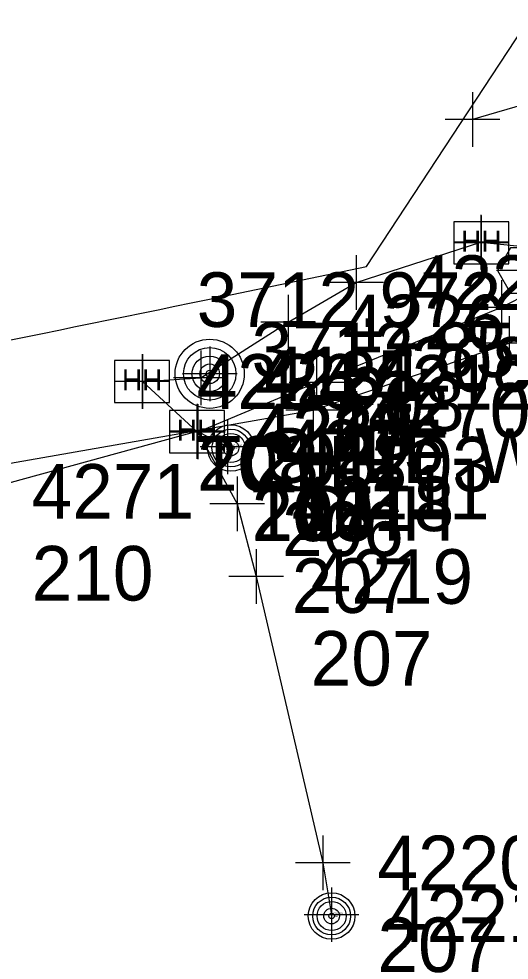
# Model space of a CAD drawing. Extents: x 352921 to 392463, y 10654752 to 10749237.
# Drawn here: x 385285 to 385329.9, y 10655109.4 to 10655195.7 of the extents above; entities that cross this region are included whole.
import ezdxf

# ---------------------------------------------------------------- set-up
doc = ezdxf.new("R2010")
doc.units = 0
for name, color, linetype in [('LIMITS', 7, 'Continuous'), ('TC', 7, 'Continuous'), ('TC_#', 7, 'Continuous'), ('TC_DES', 7, 'Continuous'), ('TC_ELEV', 7, 'Continuous'), ('TC_SPOT', 7, 'Continuous'), ('TELE', 7, 'Continuous'), ('TELE_#', 7, 'Continuous'), ('TELE_DES', 7, 'Continuous'), ('TELE_SPOT', 7, 'Continuous'), ('UE', 7, 'Continuous'), ('UE_#', 7, 'Continuous'), ('UE_DES', 7, 'Continuous'), ('UE_ELEV', 7, 'Continuous'), ('UE_SPOT', 7, 'Continuous')]:
    doc.layers.add(name, color=color, linetype=linetype)

msp = doc.modelspace()

# ---------------------------------------------------------------- linework, layer by layer
at = {"layer": 'LIMITS'}
msp.add_line((385303.824, 10655170.251), (385316.836, 10655172.952), dxfattribs=at)
msp.add_lwpolyline([(385316.836, 10655172.952), (385336.238, 10655202.514), (385296.084, 10655401.301), (385364.419, 10655416.325), (385383.945, 10655326.238), (385639.033, 10655377.812), (385628.063, 10655457.521), (385689.37, 10655471.818), (385708.029, 10655388.945), (385758.431, 10655397.426), (385771.759, 10655335.877), (385725.234, 10655328.365), (385738.807, 10655269.608), (386184.565, 10655359.732)], dxfattribs=at)
msp.add_arc((384382.228, 10659611.286), 4535.651, 280.473531, 281.723519, dxfattribs=at)
at = {"layer": 'TC'}
for points in [[(385324.841, 10655173.188), (385329.881, 10655173.188), (385329.881, 10655177.058), (385324.841, 10655177.058)], [(385324.841, 10655173.188), (385329.881, 10655173.188), (385329.881, 10655177.058), (385324.841, 10655177.058)], [(385333.638, 10655172.576), (385332.438, 10655174.656), (385330.038, 10655174.656), (385328.838, 10655172.576), (385330.038, 10655170.506), (385332.438, 10655170.506)], [(385333.638, 10655172.576), (385332.438, 10655174.656), (385330.038, 10655174.656), (385328.838, 10655172.576), (385330.038, 10655170.506), (385332.438, 10655170.506)], [(385293.774, 10655160.485), (385298.814, 10655160.485), (385298.814, 10655164.355), (385293.774, 10655164.355)], [(385293.774, 10655160.485), (385298.814, 10655160.485), (385298.814, 10655164.355), (385293.774, 10655164.355)], [(385298.799, 10655155.887), (385303.839, 10655155.887), (385303.839, 10655159.757), (385298.799, 10655159.757)], [(385298.799, 10655155.887), (385303.839, 10655155.887), (385303.839, 10655159.757), (385298.799, 10655159.757)]]:
    msp.add_lwpolyline(points, close=True, dxfattribs=at)
for centre, radius in [((385304.427, 10655156.316), 2.133), ((385304.427, 10655156.316), 1.733), ((385304.427, 10655156.316), 1.333), ((385304.427, 10655156.316), 0.719), ((385304.427, 10655156.316), 0.256), ((385313.649, 10655113.424), 2.133), ((385313.649, 10655113.424), 1.733), ((385313.649, 10655113.424), 1.333), ((385313.649, 10655113.424), 0.719), ((385313.649, 10655113.424), 0.256)]:
    msp.add_circle(centre, radius, dxfattribs=at)
at = {"layer": 'TC_SPOT'}
for p, q in [((385327.361, 10655177.623), (385327.361, 10655172.623)), ((385329.861, 10655175.123), (385324.861, 10655175.123)), ((385333.738, 10655172.58), (385328.738, 10655172.58)), ((385296.294, 10655164.92), (385296.294, 10655159.92)), ((385298.794, 10655162.42), (385293.794, 10655162.42)), ((385301.319, 10655160.322), (385301.319, 10655155.322)), ((385303.819, 10655157.822), (385298.819, 10655157.822))]:
    msp.add_line(p, q, dxfattribs=at)
at = {"layer": 'TELE'}
msp.add_lwpolyline([(384747.627, 10655136.991), (384748.289, 10655132.79), (384864.882, 10655116.4), (384904.438, 10655114.09), (384940.222, 10655113.851), (384989.724, 10655114.829), (385023.765, 10655115.706), (385058.87, 10655118.421), (385097.189, 10655121.918), (385138.828, 10655127.864), (385177.953, 10655136.443), (385203.677, 10655141.305), (385240.611, 10655147.3), (385311.97, 10655159.774), (385329.899, 10655165.918), (385337.911, 10655171.011)], dxfattribs=at)
at = {"layer": 'TELE_SPOT'}
for p, q in [((385329.899, 10655168.418), (385329.899, 10655163.418)), ((385332.399, 10655165.918), (385327.399, 10655165.918)), ((385311.97, 10655162.274), (385311.97, 10655157.274)), ((385314.47, 10655159.774), (385309.47, 10655159.774))]:
    msp.add_line(p, q, dxfattribs=at)
at = {"layer": 'UE'}
for p, q in [((385340.844, 10655190.643), (385326.541, 10655186.424)), ((385301.398, 10655157.83), (385304.101, 10655156.414))]:
    msp.add_line(p, q, dxfattribs=at)
for points in [[(385643.229, 10655225.634), (385622.669, 10655220.725), (385585.208, 10655213.365), (385538.06, 10655203.363), (385503.628, 10655195.786), (385465.989, 10655188.334), (385428.837, 10655180.57), (385426.686, 10655180.393), (385421.84, 10655180.034), (385415.98, 10655184.458), (385406.098, 10655189.929), (385404.342, 10655196.938), (385399.959, 10655195.824), (385390.374, 10655192.753), (385349.603, 10655180.373), (385345.3, 10655178.239), (385334.397, 10655171.893), (385329.217, 10655169.209), (385312.26, 10655162.335), (385301.39, 10655157.786)], [(385301.334, 10655157.813), (385296.32, 10655162.407), (385301.66, 10655162.76), (385309.669, 10655167.868), (385315.912, 10655171.481), (385327.306, 10655175.185), (385332.42, 10655174.68)], [(384730.516, 10655142.248), (384745.733, 10655134.035), (384868.2, 10655112.332), (384904.067, 10655110.398), (384941.103, 10655110.136), (384985.18, 10655110.583), (385022.46, 10655112.297), (385059.503, 10655115.256), (385097.584, 10655119.391), (385139.035, 10655125.764), (385179.125, 10655132.443), (385204.463, 10655137.286), (385240.969, 10655144.229), (385281.18, 10655152.342), (385301.342, 10655157.875)], [(385301.387, 10655157.795), (385305.006, 10655151.206), (385306.732, 10655144.54), (385312.849, 10655118.289), (385313.636, 10655113.544)]]:
    msp.add_lwpolyline(points, dxfattribs=at)
for radius in [3.167, 3.167, 2.403, 1.622, 0.898, 0.32]:
    msp.add_circle((385302.486, 10655163.122), radius, dxfattribs=at)
at = {"layer": 'UE_SPOT'}
for p, q in [((385326.541, 10655188.924), (385326.541, 10655183.924)), ((385329.041, 10655186.424), (385324.041, 10655186.424)), ((385327.306, 10655177.685), (385327.306, 10655172.685)), ((385329.806, 10655175.185), (385324.806, 10655175.185)), ((385315.912, 10655173.981), (385315.912, 10655168.981)), ((385318.412, 10655171.481), (385313.412, 10655171.481)), ((385329.217, 10655171.709), (385329.217, 10655166.709)), ((385309.669, 10655170.368), (385309.669, 10655165.368)), ((385331.717, 10655169.209), (385326.717, 10655169.209)), ((385312.169, 10655167.868), (385307.169, 10655167.868)), ((385302.486, 10655165.622), (385302.486, 10655160.622)), ((385296.32, 10655164.907), (385296.32, 10655159.907)), ((385301.66, 10655165.26), (385301.66, 10655160.26)), ((385312.26, 10655164.835), (385312.26, 10655159.835)), ((385304.16, 10655162.76), (385299.16, 10655162.76)), ((385304.986, 10655163.122), (385299.986, 10655163.122)), ((385298.82, 10655162.407), (385293.82, 10655162.407)), ((385314.76, 10655162.335), (385309.76, 10655162.335)), ((385301.334, 10655160.313), (385301.334, 10655155.313)), ((385301.342, 10655160.375), (385301.342, 10655155.375)), ((385301.387, 10655160.295), (385301.387, 10655155.295)), ((385301.39, 10655160.286), (385301.39, 10655155.286)), ((385301.398, 10655160.33), (385301.398, 10655155.33)), ((385304.101, 10655158.914), (385304.101, 10655153.914)), ((385303.834, 10655157.813), (385298.834, 10655157.813)), ((385303.842, 10655157.875), (385298.842, 10655157.875)), ((385303.887, 10655157.795), (385298.887, 10655157.795)), ((385303.89, 10655157.786), (385298.89, 10655157.786)), ((385303.898, 10655157.83), (385298.898, 10655157.83)), ((385306.601, 10655156.414), (385301.601, 10655156.414)), ((385304.477, 10655156.316), (385304.377, 10655156.316)), ((385304.427, 10655156.366), (385304.427, 10655156.266)), ((385305.006, 10655153.706), (385305.006, 10655148.706)), ((385307.506, 10655151.206), (385302.506, 10655151.206)), ((385306.732, 10655147.04), (385306.732, 10655142.04)), ((385309.232, 10655144.54), (385304.232, 10655144.54)), ((385312.849, 10655120.789), (385312.849, 10655115.789)), ((385315.349, 10655118.289), (385310.349, 10655118.289)), ((385313.636, 10655116.044), (385313.636, 10655111.044)), ((385316.136, 10655113.544), (385311.136, 10655113.544)), ((385313.699, 10655113.424), (385313.599, 10655113.424)), ((385313.649, 10655113.474), (385313.649, 10655113.374))]:
    msp.add_line(p, q, dxfattribs=at)

# ---------------------------------------------------------------- texts
at = {"layer": 'TC'}
for p in [(385325.51, 10655174.308), (385294.443, 10655161.605), (385299.468, 10655157.007)]:
    msp.add_text('HH', height=1.92, dxfattribs=at).set_placement(p)
at = {"layer": 'TC_#'}
for s, p in [('4236', (385301.294, 10655159.92)), ('4235', (385306.319, 10655155.322))]:
    msp.add_text(s, height=5, dxfattribs=at).set_placement(p)
at = {"layer": 'TC_DES'}
for p in [(385301.294, 10655152.42), (385306.319, 10655147.822)]:
    msp.add_text('TCHH', height=5, dxfattribs=at).set_placement(p)
at = {"layer": 'TC_ELEV'}
for s, p in [('3712.972', (385301.294, 10655167.42)), ('3712.851', (385306.319, 10655162.822))]:
    msp.add_text(s, height=5, dxfattribs=at).set_placement(p)
at = {"layer": 'TELE_#'}
msp.add_text('4270', height=5, dxfattribs=at).set_placement((385316.97, 10655157.274))
at = {"layer": 'TELE_DES'}
msp.add_text('211', height=5, dxfattribs=at).set_placement((385316.97, 10655149.774))
at = {"layer": 'UE_#'}
for s, height, p in [('4227', 5, (385320.912, 10655168.981)), ('4226', 5, (385314.669, 10655165.368)), ('4225', 5, (385306.66, 10655160.26)), ('4151', 5, (385307.486, 10655160.622)), ('4224', 5, (385301.32, 10655159.907)), ('4212', 5, (385317.26, 10655159.835)), ('4223', 5, (385306.334, 10655155.313)), ('4267', 5, (385306.342, 10655155.375)), ('4217', 5, (385306.387, 10655155.295)), ('4213', 5, (385306.39, 10655155.286)), ('4214', 5, (385306.398, 10655155.33)), ('4215', 5, (385309.101, 10655153.914)), ('4216', 0.15, (385304.577, 10655156.241)), ('4271', 5, (385286.18, 10655149.842)), ('4218', 5, (385310.006, 10655148.706)), ('4219', 5, (385311.732, 10655142.04)), ('4220', 5, (385317.849, 10655115.789)), ('4221', 5, (385318.636, 10655111.044)), ('4222', 0.15, (385313.799, 10655113.349))]:
    msp.add_text(s, height=height, dxfattribs=at).set_placement(p)
at = {"layer": 'UE_DES'}
for s, p in [('208', (385320.912, 10655161.481)), ('208', (385314.669, 10655157.868)), ('SPLE-W/METER', (385307.486, 10655153.122)), ('208', (385306.66, 10655152.76)), ('208', (385301.32, 10655152.407)), ('203', (385317.26, 10655152.335)), ('208', (385306.334, 10655147.813)), ('210', (385306.342, 10655147.875)), ('207', (385306.387, 10655147.795)), ('203', (385306.39, 10655147.786)), ('206', (385306.398, 10655147.83)), ('206', (385309.101, 10655146.414)), ('210', (385286.18, 10655142.342)), ('207', (385310.006, 10655141.206)), ('207', (385311.732, 10655134.54)), ('207', (385317.849, 10655108.289))]:
    msp.add_text(s, height=5, dxfattribs=at).set_placement(p)
at = {"layer": 'UE_ELEV'}
for s, p in [('3712.883', (385304.577, 10655156.466)), ('3713.659', (385313.799, 10655113.574))]:
    msp.add_text(s, height=0.15, dxfattribs=at).set_placement(p)

doc.saveas('drawing.dxf')
